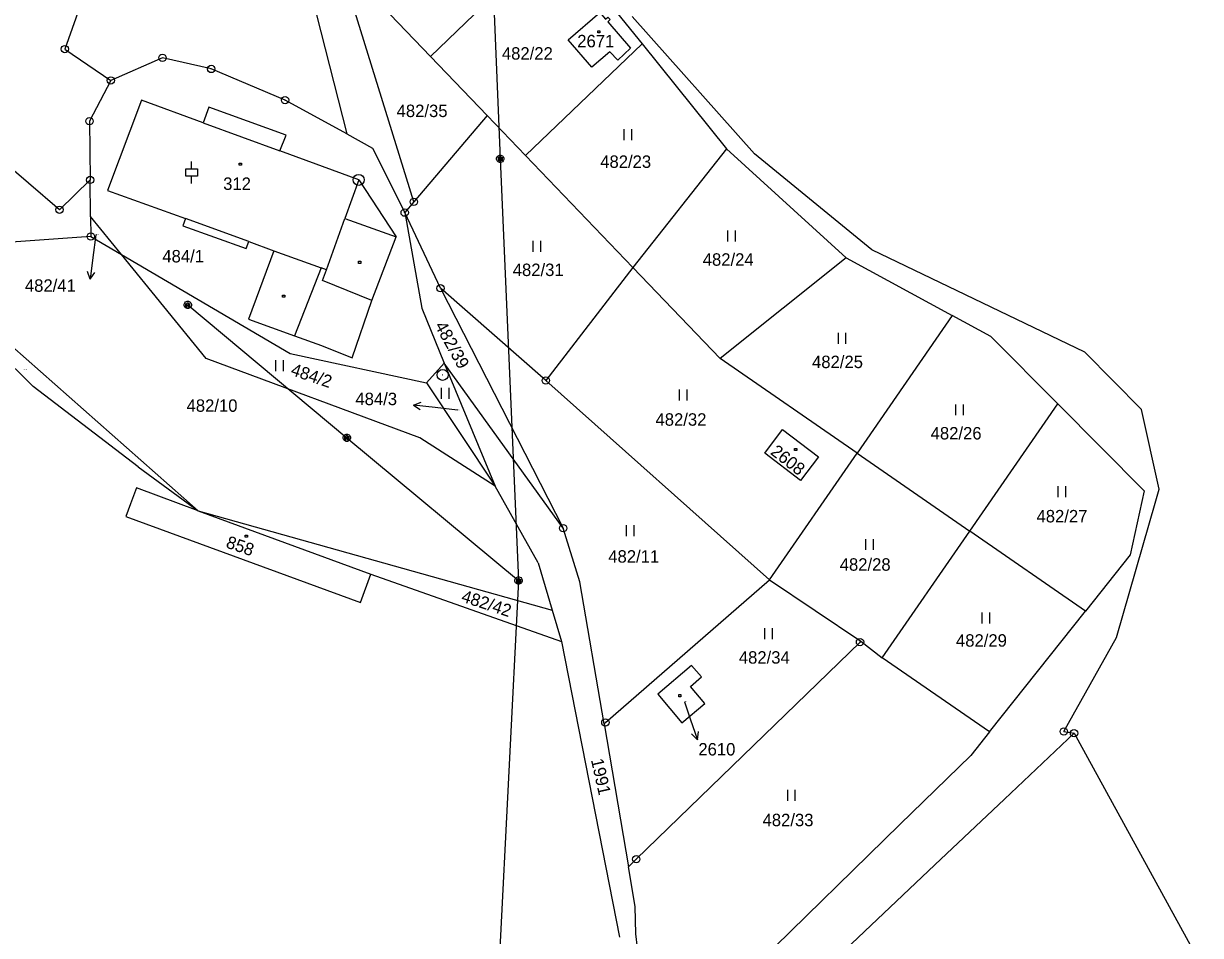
# Model space of a CAD drawing. Extents: x -795483 to -789093, y -1112258 to -1108741.
# Drawn here: x -790699.1 to -790538.4, y -1110788.6 to -1110664.1 of the extents above; entities that cross this region are included whole.
import ezdxf

# ---------------------------------------------------------------- set-up
doc = ezdxf.new("R2010")
doc.units = 0
for name, color, linetype in [('Komunikace', 7, 'Continuous'), ('Vrstva 1', 7, 'Continuous'), ('Vrstva 12', 7, 'Continuous'), ('Vrstva 14', 7, 'Continuous'), ('Vrstva 15', 7, 'Continuous'), ('Vrstva 16', 7, 'Continuous'), ('Vrstva 2', 7, 'Continuous'), ('Vrstva 23', 7, 'Continuous'), ('Vrstva 25', 7, 'Continuous'), ('Vrstva 26', 7, 'Continuous'), ('Vrstva 28', 7, 'Continuous')]:
    doc.layers.add(name, color=color, linetype=linetype)

msp = doc.modelspace()

# ---------------------------------------------------------------- linework, layer by layer
at = {"layer": 'Komunikace'}
for p, q in [((-790689.26, -1110692.91), (-790689.65, -1110696.02)), ((-790639.87, -1110716.88), (-790642.9, -1110716.53)), ((-790608.85, -1110756.73), (-790608.06, -1110759.07))]:
    msp.add_line(p, q, dxfattribs=at)
at = {"layer": 'Vrstva 1'}
for p, q in [((-790685.28, -1110644.46), (-790693.49, -1110667.54)), ((-790626.49, -1110652.16), (-790643.55, -1110668.54)), ((-790626.49, -1110652.16), (-790614.63, -1110666.83)), ((-790661.4, -1110653.78), (-790654.97, -1110679.14)), ((-790645.82, -1110688.42), (-790656, -1110655.55)), ((-790643.55, -1110668.54), (-790656, -1110655.55)), ((-790599.31, -1110681.85), (-790615.99, -1110663.07)), ((-790694.21, -1110689.49), (-790722.64, -1110665.17)), ((-790614.63, -1110666.83), (-790630.56, -1110682.1)), ((-790614.63, -1110666.83), (-790603.11, -1110681.18)), ((-790693.49, -1110667.54), (-790687.21, -1110671.82)), ((-790680.16, -1110668.74), (-790687.21, -1110671.82)), ((-790673.49, -1110670.26), (-790680.16, -1110668.74)), ((-790635.82, -1110676.61), (-790643.55, -1110668.54)), ((-790663.41, -1110674.51), (-790673.49, -1110670.26)), ((-790687.21, -1110671.82), (-790690.13, -1110677.38)), ((-790683.02, -1110674.53), (-790687.66, -1110686.85)), ((-790674.6, -1110677.61), (-790683.02, -1110674.53)), ((-790654.97, -1110679.14), (-790663.41, -1110674.51)), ((-790673.82, -1110675.47), (-790674.6, -1110677.61)), ((-790663.26, -1110679.29), (-790673.82, -1110675.47)), ((-790635.82, -1110676.61), (-790645.82, -1110688.42)), ((-790630.56, -1110682.1), (-790635.82, -1110676.61)), ((-790690.13, -1110677.38), (-790690.03, -1110685.42)), ((-790664.13, -1110681.46), (-790663.26, -1110679.29)), ((-790654.97, -1110679.14), (-790651.46, -1110681.07)), ((-790653.35, -1110685.41), (-790664.13, -1110681.46)), ((-790651.46, -1110681.07), (-790647.07, -1110689.89)), ((-790603.11, -1110681.18), (-790615.9, -1110697.39)), ((-790603.11, -1110681.18), (-790586.75, -1110696.06)), ((-790583.27, -1110694.99), (-790599.31, -1110681.85)), ((-790615.9, -1110697.39), (-790630.56, -1110682.1)), ((-790690.03, -1110685.42), (-790694.21, -1110689.49)), ((-790689.97, -1110690.42), (-790690.03, -1110685.42)), ((-790653.35, -1110685.41), (-790648.23, -1110693.2)), ((-790687.66, -1110686.85), (-790677.01, -1110690.71)), ((-790645.82, -1110688.42), (-790647.07, -1110689.89)), ((-790642.17, -1110700.22), (-790647.07, -1110689.89)), ((-790647.07, -1110689.89), (-790644.72, -1110702.93)), ((-790689.97, -1110690.42), (-790689.94, -1110693.15)), ((-790685.76, -1110695.6), (-790689.97, -1110690.42)), ((-790677.01, -1110690.71), (-790677.35, -1110691.67)), ((-790677.35, -1110691.67), (-790668.71, -1110694.81)), ((-790689.94, -1110693.15), (-790712.48, -1110694.73)), ((-790689.94, -1110693.15), (-790685.76, -1110695.6)), ((-790668.71, -1110694.81), (-790668.36, -1110693.85)), ((-790668.36, -1110693.85), (-790664.96, -1110695.09)), ((-790651.54, -1110701.89), (-790648.23, -1110693.2)), ((-790674.2, -1110709.82), (-790685.76, -1110695.6)), ((-790685.76, -1110695.6), (-790662.69, -1110709.13)), ((-790664.96, -1110695.09), (-790668.41, -1110704.43)), ((-790586.75, -1110696.06), (-790604, -1110709.8)), ((-790586.75, -1110696.06), (-790572.3, -1110703.93)), ((-790554.17, -1110708.96), (-790583.27, -1110694.99)), ((-790675.27, -1110730.61), (-790713.96, -1110696.46)), ((-790615.9, -1110697.39), (-790627.79, -1110712.82)), ((-790604, -1110709.8), (-790615.9, -1110697.39)), ((-790627.79, -1110712.82), (-790642.17, -1110700.22)), ((-790642.17, -1110700.22), (-790625.43, -1110733)), ((-790654.23, -1110709.74), (-790651.54, -1110701.89)), ((-790697.82, -1110713.65), (-790707.67, -1110703.94)), ((-790644.72, -1110702.93), (-790641.69, -1110710.44)), ((-790572.3, -1110703.93), (-790585.29, -1110722.74)), ((-790567.03, -1110706.8), (-790572.3, -1110703.93)), ((-790668.41, -1110704.43), (-790662.11, -1110706.72)), ((-790662.11, -1110706.72), (-790658.45, -1110708.05)), ((-790557.87, -1110716.02), (-790567.03, -1110706.8)), ((-790662.69, -1110709.13), (-790644.07, -1110713.12)), ((-790658.45, -1110708.05), (-790654.23, -1110709.74)), ((-790546.45, -1110716.79), (-790554.17, -1110708.96)), ((-790645.01, -1110720.64), (-790674.2, -1110709.82)), ((-790644.07, -1110713.12), (-790641.69, -1110710.44)), ((-790625.43, -1110733), (-790641.69, -1110710.44)), ((-790641.69, -1110710.44), (-790634.73, -1110727.25)), ((-790585.29, -1110722.74), (-790604, -1110709.8)), ((-790683.49, -1110724.61), (-790697.82, -1110713.65)), ((-790644.07, -1110713.12), (-790634.73, -1110727.25)), ((-790627.79, -1110712.82), (-790597.26, -1110740.04)), ((-790569.88, -1110733.39), (-790557.87, -1110716.02)), ((-790557.87, -1110716.02), (-790546.06, -1110727.92)), ((-790544.01, -1110727.65), (-790546.45, -1110716.79)), ((-790597.89, -1110722.75), (-790595.48, -1110719.5)), ((-790595.48, -1110719.5), (-790590.54, -1110723.25)), ((-790634.73, -1110727.25), (-790645.01, -1110720.64)), ((-790593.01, -1110726.5), (-790597.89, -1110722.75)), ((-790597.26, -1110740.04), (-790585.29, -1110722.74)), ((-790590.54, -1110723.25), (-790593.01, -1110726.5)), ((-790585.29, -1110722.74), (-790569.88, -1110733.39)), ((-790683.49, -1110724.61), (-790675.27, -1110730.61)), ((-790683.72, -1110727.5), (-790684.52, -1110729.68)), ((-790675.27, -1110730.61), (-790683.72, -1110727.5)), ((-790628.86, -1110737.72), (-790634.73, -1110727.25)), ((-790546.06, -1110727.92), (-790547.97, -1110736.63)), ((-790544.48, -1110729.28), (-790544.01, -1110727.65)), ((-790684.52, -1110729.68), (-790685.14, -1110731.39)), ((-790549.86, -1110747.96), (-790544.48, -1110729.28)), ((-790685.14, -1110731.39), (-790653.11, -1110743.16)), ((-790675.27, -1110730.61), (-790651.68, -1110739.27)), ((-790675.27, -1110730.61), (-790626.94, -1110744.2)), ((-790623.16, -1110740.31), (-790625.43, -1110733)), ((-790581.85, -1110750.71), (-790569.88, -1110733.39)), ((-790554.08, -1110744.33), (-790569.88, -1110733.39)), ((-790628.86, -1110737.72), (-790626.94, -1110744.2)), ((-790547.97, -1110736.63), (-790554.08, -1110744.33)), ((-790653.11, -1110743.16), (-790651.68, -1110739.27)), ((-790651.68, -1110739.27), (-790625.67, -1110748.47)), ((-790619.84, -1110759.73), (-790623.16, -1110740.31)), ((-790619.66, -1110759.56), (-790597.26, -1110740.04)), ((-790597.26, -1110740.04), (-790584.78, -1110748.46)), ((-790626.94, -1110744.2), (-790625.67, -1110748.47)), ((-790567.2, -1110760.84), (-790554.08, -1110744.33)), ((-790625.67, -1110748.47), (-790617.75, -1110788.86)), ((-790615.44, -1110778.22), (-790584.88, -1110748.56)), ((-790584.78, -1110748.46), (-790584.88, -1110748.56)), ((-790584.78, -1110748.46), (-790581.85, -1110750.71)), ((-790557.03, -1110760.78), (-790549.86, -1110747.96)), ((-790567.2, -1110760.84), (-790581.85, -1110750.71)), ((-790607.88, -1110751.75), (-790612.5, -1110755.67)), ((-790606.55, -1110753.33), (-790607.88, -1110751.75)), ((-790608.03, -1110754.63), (-790606.55, -1110753.33)), ((-790612.5, -1110755.67), (-790609.23, -1110759.59)), ((-790606.07, -1110756.96), (-790608.03, -1110754.63)), ((-790609.23, -1110759.59), (-790606.07, -1110756.96)), ((-790619.84, -1110759.73), (-790619.66, -1110759.56)), ((-790619.84, -1110759.73), (-790616.5, -1110779.26)), ((-790567.2, -1110760.84), (-790569.74, -1110764.04)), ((-790555.65, -1110761.01), (-790565.16, -1110770.01)), ((-790557.03, -1110760.78), (-790555.65, -1110761.01)), ((-790555.65, -1110761.01), (-790538.38, -1110792.5)), ((-790579.42, -1110773.5), (-790569.74, -1110764.04)), ((-790565.16, -1110770.01), (-790574.67, -1110779.02)), ((-790620.53, -1110813.67), (-790579.42, -1110773.5)), ((-790616.5, -1110779.26), (-790615.44, -1110778.22)), ((-790615.58, -1110784.67), (-790616.5, -1110779.26)), ((-790574.67, -1110779.02), (-790615.44, -1110817.6)), ((-790615.48, -1110788.44), (-790615.58, -1110784.67)), ((-790614.56, -1110796.64), (-790615.48, -1110788.44))]:
    msp.add_line(p, q, dxfattribs=at)
msp.add_lwpolyline([(-790620.4, -1110662.53), (-790619.63, -1110663.44), (-790619.31, -1110663.16), (-790619, -1110663.52), (-790619.32, -1110663.8), (-790616.23, -1110667.42), (-790617.97, -1110669.04), (-790619.03, -1110667.93), (-790621.51, -1110670.02), (-790624.73, -1110666.29), (-790620.4, -1110662.53)], dxfattribs=at)
at = {"layer": 'Vrstva 12'}
for p, q in [((-790635.96, -1110635.15), (-790634.02, -1110682.53)), ((-790634.02, -1110682.53), (-790631.52, -1110740.16)), ((-790676.7, -1110702.49), (-790654.97, -1110720.64)), ((-790654.97, -1110720.64), (-790631.52, -1110740.16)), ((-790631.52, -1110740.16), (-790636.33, -1110834.57))]:
    msp.add_line(p, q, dxfattribs=at)
at = {"layer": 'Vrstva 16'}
for p, q in [((-790689.65, -1110696.02), (-790690.03, -1110699)), ((-790690.03, -1110699), (-790690.4, -1110697.94)), ((-790690.03, -1110699), (-790689.4, -1110698.07)), ((-790645.88, -1110716.19), (-790644.83, -1110715.8)), ((-790642.9, -1110716.53), (-790645.88, -1110716.19)), ((-790645.88, -1110716.19), (-790644.94, -1110716.8)), ((-790608.06, -1110759.07), (-790607.09, -1110761.91)), ((-790607.09, -1110761.91), (-790607.89, -1110761.12)), ((-790607.09, -1110761.91), (-790606.94, -1110760.8))]:
    msp.add_line(p, q, dxfattribs=at)
at = {"layer": 'Vrstva 2'}
for p, q in [((-790674.6, -1110677.61), (-790664.13, -1110681.46)), ((-790653.35, -1110685.41), (-790655.24, -1110690.68)), ((-790668.36, -1110693.85), (-790677.01, -1110690.71)), ((-790657.76, -1110697.7), (-790655.24, -1110690.68)), ((-790655.24, -1110690.68), (-790648.23, -1110693.2)), ((-790664.96, -1110695.09), (-790658.47, -1110697.44)), ((-790658.47, -1110697.44), (-790662.11, -1110706.72)), ((-790657.76, -1110697.7), (-790658.47, -1110697.44)), ((-790658.28, -1110699.14), (-790657.76, -1110697.7)), ((-790651.54, -1110701.89), (-790658.28, -1110699.14))]:
    msp.add_line(p, q, dxfattribs=at)
at = {"layer": 'Vrstva 23'}
for p, q in [((-790617.08, -1110680), (-790617.08, -1110678.5)), ((-790616.08, -1110678.5), (-790616.08, -1110680)), ((-790676.17, -1110683.91), (-790676.17, -1110682.91)), ((-790676.97, -1110684.91), (-790676.97, -1110683.91)), ((-790676.97, -1110683.91), (-790675.37, -1110683.91)), ((-790675.37, -1110684.91), (-790676.97, -1110684.91)), ((-790676.17, -1110685.91), (-790676.17, -1110684.91)), ((-790675.37, -1110683.91), (-790675.37, -1110684.91)), ((-790602.93, -1110693.83), (-790602.93, -1110692.33)), ((-790601.93, -1110692.33), (-790601.93, -1110693.83)), ((-790629.51, -1110695.25), (-790629.51, -1110693.75)), ((-790628.51, -1110693.75), (-790628.51, -1110695.25)), ((-790587.84, -1110707.83), (-790587.84, -1110706.33)), ((-790586.84, -1110706.33), (-790586.84, -1110707.83)), ((-790664.67, -1110711.55), (-790664.67, -1110710.05)), ((-790663.67, -1110710.05), (-790663.67, -1110711.55)), ((-790642.03, -1110715.34), (-790642.03, -1110713.84)), ((-790641.03, -1110713.84), (-790641.03, -1110715.34)), ((-790609.54, -1110715.54), (-790609.54, -1110714.04)), ((-790608.54, -1110714.04), (-790608.54, -1110715.54)), ((-790571.8, -1110717.58), (-790571.8, -1110716.08)), ((-790570.8, -1110716.08), (-790570.8, -1110717.58)), ((-790557.81, -1110728.75), (-790557.81, -1110727.25)), ((-790556.81, -1110727.25), (-790556.81, -1110728.75)), ((-790616.77, -1110734.09), (-790616.77, -1110732.59)), ((-790615.77, -1110732.59), (-790615.77, -1110734.09)), ((-790584.07, -1110735.98), (-790584.07, -1110734.48)), ((-790583.07, -1110734.48), (-790583.07, -1110735.98)), ((-790568.19, -1110746.04), (-790568.19, -1110744.54)), ((-790567.19, -1110744.54), (-790567.19, -1110746.04)), ((-790597.89, -1110748.15), (-790597.89, -1110746.65)), ((-790596.89, -1110746.65), (-790596.89, -1110748.15)), ((-790594.76, -1110770.26), (-790594.76, -1110768.76)), ((-790593.76, -1110768.76), (-790593.76, -1110770.26))]:
    msp.add_line(p, q, dxfattribs=at)
at = {"layer": 'Vrstva 25'}
for p, q in [((-790620.7, -1110665.03), (-790620.4, -1110665.03)), ((-790620.7, -1110665.33), (-790620.7, -1110665.03)), ((-790620.4, -1110665.33), (-790620.7, -1110665.33)), ((-790620.4, -1110665.03), (-790620.4, -1110665.33)), ((-790669.67, -1110683.12), (-790669.37, -1110683.12)), ((-790669.67, -1110683.42), (-790669.67, -1110683.12)), ((-790669.37, -1110683.42), (-790669.67, -1110683.42)), ((-790669.37, -1110683.12), (-790669.37, -1110683.42)), ((-790653.38, -1110696.52), (-790653.08, -1110696.52)), ((-790653.38, -1110696.82), (-790653.38, -1110696.52)), ((-790653.08, -1110696.82), (-790653.38, -1110696.82)), ((-790653.08, -1110696.52), (-790653.08, -1110696.82)), ((-790663.75, -1110701.16), (-790663.45, -1110701.16)), ((-790663.75, -1110701.46), (-790663.75, -1110701.16)), ((-790663.45, -1110701.16), (-790663.45, -1110701.46)), ((-790663.45, -1110701.46), (-790663.75, -1110701.46)), ((-790593.82, -1110722.1), (-790593.52, -1110722.1)), ((-790593.82, -1110722.4), (-790593.82, -1110722.1)), ((-790593.52, -1110722.4), (-790593.82, -1110722.4)), ((-790593.52, -1110722.1), (-790593.52, -1110722.4)), ((-790668.86, -1110733.95), (-790668.56, -1110733.95)), ((-790668.86, -1110734.25), (-790668.86, -1110733.95)), ((-790668.56, -1110734.25), (-790668.86, -1110734.25)), ((-790668.56, -1110733.95), (-790668.56, -1110734.25)), ((-790609.64, -1110755.74), (-790609.34, -1110755.74)), ((-790609.64, -1110756.04), (-790609.64, -1110755.74)), ((-790609.34, -1110755.74), (-790609.34, -1110756.04)), ((-790609.34, -1110756.04), (-790609.64, -1110756.04))]:
    msp.add_line(p, q, dxfattribs=at)
at = {"layer": 'Vrstva 26'}
for p, q in [((-790634.52, -1110682.43), (-790634.42, -1110682.23)), ((-790634.52, -1110682.63), (-790634.52, -1110682.43)), ((-790634.42, -1110682.83), (-790634.52, -1110682.63)), ((-790634.42, -1110682.23), (-790634.32, -1110682.13)), ((-790634.32, -1110682.93), (-790634.42, -1110682.83)), ((-790634.32, -1110682.13), (-790634.12, -1110682.03)), ((-790634.32, -1110682.33), (-790634.32, -1110682.73)), ((-790634.32, -1110682.73), (-790634.12, -1110682.83)), ((-790634.12, -1110683.03), (-790634.32, -1110682.93)), ((-790634.12, -1110682.03), (-790633.92, -1110682.03)), ((-790634.12, -1110682.83), (-790634.12, -1110682.23)), ((-790634.12, -1110682.23), (-790633.92, -1110682.23)), ((-790633.92, -1110683.03), (-790634.12, -1110683.03)), ((-790633.92, -1110682.03), (-790633.72, -1110682.13)), ((-790633.92, -1110682.23), (-790633.92, -1110682.83)), ((-790633.92, -1110682.83), (-790633.72, -1110682.73)), ((-790633.72, -1110682.93), (-790633.92, -1110683.03)), ((-790633.72, -1110682.13), (-790633.62, -1110682.23)), ((-790633.72, -1110682.73), (-790633.72, -1110682.33)), ((-790633.62, -1110682.83), (-790633.72, -1110682.93)), ((-790633.62, -1110682.23), (-790633.52, -1110682.43)), ((-790633.52, -1110682.63), (-790633.62, -1110682.83)), ((-790633.52, -1110682.43), (-790633.52, -1110682.63)), ((-790677.2, -1110702.39), (-790677.1, -1110702.19)), ((-790677.2, -1110702.59), (-790677.2, -1110702.39)), ((-790677.1, -1110702.79), (-790677.2, -1110702.59)), ((-790677.1, -1110702.19), (-790677, -1110702.09)), ((-790677, -1110702.09), (-790676.8, -1110701.99)), ((-790677, -1110702.29), (-790677, -1110702.69)), ((-790677, -1110702.69), (-790676.8, -1110702.79)), ((-790676.8, -1110701.99), (-790676.6, -1110701.99)), ((-790676.8, -1110702.79), (-790676.8, -1110702.19)), ((-790676.8, -1110702.19), (-790676.6, -1110702.19)), ((-790676.6, -1110701.99), (-790676.4, -1110702.09)), ((-790676.6, -1110702.19), (-790676.6, -1110702.79)), ((-790676.6, -1110702.79), (-790676.4, -1110702.69)), ((-790676.4, -1110702.09), (-790676.3, -1110702.19)), ((-790676.4, -1110702.69), (-790676.4, -1110702.29)), ((-790676.3, -1110702.19), (-790676.2, -1110702.39)), ((-790676.2, -1110702.59), (-790676.3, -1110702.79)), ((-790676.2, -1110702.39), (-790676.2, -1110702.59)), ((-790677, -1110702.89), (-790677.1, -1110702.79)), ((-790676.8, -1110702.99), (-790677, -1110702.89)), ((-790676.6, -1110702.99), (-790676.8, -1110702.99)), ((-790676.4, -1110702.89), (-790676.6, -1110702.99)), ((-790676.3, -1110702.79), (-790676.4, -1110702.89)), ((-790655.47, -1110720.54), (-790655.37, -1110720.34)), ((-790655.37, -1110720.34), (-790655.27, -1110720.24)), ((-790655.27, -1110720.24), (-790655.07, -1110720.14)), ((-790655.27, -1110720.44), (-790655.27, -1110720.84)), ((-790655.07, -1110720.14), (-790654.87, -1110720.14)), ((-790655.07, -1110720.94), (-790655.07, -1110720.34)), ((-790655.07, -1110720.34), (-790654.87, -1110720.34)), ((-790654.87, -1110720.14), (-790654.67, -1110720.24)), ((-790654.87, -1110720.34), (-790654.87, -1110720.94)), ((-790654.67, -1110720.24), (-790654.57, -1110720.34)), ((-790654.67, -1110720.84), (-790654.67, -1110720.44)), ((-790654.57, -1110720.34), (-790654.47, -1110720.54)), ((-790655.47, -1110720.74), (-790655.47, -1110720.54)), ((-790655.37, -1110720.94), (-790655.47, -1110720.74)), ((-790655.27, -1110721.04), (-790655.37, -1110720.94)), ((-790655.27, -1110720.84), (-790655.07, -1110720.94)), ((-790655.07, -1110721.14), (-790655.27, -1110721.04)), ((-790654.87, -1110721.14), (-790655.07, -1110721.14)), ((-790654.87, -1110720.94), (-790654.67, -1110720.84)), ((-790654.67, -1110721.04), (-790654.87, -1110721.14)), ((-790654.57, -1110720.94), (-790654.67, -1110721.04)), ((-790654.47, -1110720.74), (-790654.57, -1110720.94)), ((-790654.47, -1110720.54), (-790654.47, -1110720.74)), ((-790631.82, -1110739.76), (-790631.62, -1110739.66)), ((-790631.62, -1110739.66), (-790631.42, -1110739.66)), ((-790631.42, -1110739.66), (-790631.22, -1110739.76)), ((-790632.02, -1110740.06), (-790631.92, -1110739.86)), ((-790632.02, -1110740.26), (-790632.02, -1110740.06)), ((-790631.92, -1110740.46), (-790632.02, -1110740.26)), ((-790631.92, -1110739.86), (-790631.82, -1110739.76)), ((-790631.82, -1110740.56), (-790631.92, -1110740.46)), ((-790631.82, -1110739.96), (-790631.82, -1110740.36)), ((-790631.82, -1110740.36), (-790631.62, -1110740.46)), ((-790631.62, -1110740.66), (-790631.82, -1110740.56)), ((-790631.62, -1110740.46), (-790631.62, -1110739.86)), ((-790631.62, -1110739.86), (-790631.42, -1110739.86)), ((-790631.42, -1110740.66), (-790631.62, -1110740.66)), ((-790631.42, -1110739.86), (-790631.42, -1110740.46)), ((-790631.42, -1110740.46), (-790631.22, -1110740.36)), ((-790631.22, -1110740.56), (-790631.42, -1110740.66)), ((-790631.22, -1110739.76), (-790631.12, -1110739.86)), ((-790631.22, -1110740.36), (-790631.22, -1110739.96)), ((-790631.12, -1110740.46), (-790631.22, -1110740.56)), ((-790631.12, -1110739.86), (-790631.02, -1110740.06)), ((-790631.02, -1110740.26), (-790631.12, -1110740.46)), ((-790631.02, -1110740.06), (-790631.02, -1110740.26))]:
    msp.add_line(p, q, dxfattribs=at)
at = {"layer": 'Vrstva 28'}
for centre, radius in [((-790693.49, -1110667.54), 0.5), ((-790693.49, -1110667.54), 0.01), ((-790680.16, -1110668.74), 0.5), ((-790680.16, -1110668.74), 0.01), ((-790673.49, -1110670.26), 0.5), ((-790673.49, -1110670.26), 0.01), ((-790687.21, -1110671.82), 0.5), ((-790687.21, -1110671.82), 0.01), ((-790663.41, -1110674.51), 0.5), ((-790663.41, -1110674.51), 0.01), ((-790690.13, -1110677.38), 0.5), ((-790690.13, -1110677.38), 0.01), ((-790690.03, -1110685.42), 0.5), ((-790653.35, -1110685.41), 0.75), ((-790690.03, -1110685.42), 0.01), ((-790653.35, -1110685.41), 0.01), ((-790645.82, -1110688.42), 0.5), ((-790694.21, -1110689.49), 0.5), ((-790694.21, -1110689.49), 0.01), ((-790647.07, -1110689.89), 0.5), ((-790647.07, -1110689.89), 0.01), ((-790645.82, -1110688.42), 0.01), ((-790689.94, -1110693.15), 0.5), ((-790689.94, -1110693.15), 0.01), ((-790642.17, -1110700.22), 0.5), ((-790642.17, -1110700.22), 0.01), ((-790641.89, -1110712.06), 0.75), ((-790641.89, -1110712.06), 0.01), ((-790627.79, -1110712.82), 0.5), ((-790627.79, -1110712.82), 0.01), ((-790625.43, -1110733), 0.5), ((-790625.43, -1110733), 0.01), ((-790584.88, -1110748.56), 0.5), ((-790584.88, -1110748.56), 0.01), ((-790619.66, -1110759.56), 0.5), ((-790619.66, -1110759.56), 0.01), ((-790557.03, -1110760.78), 0.5), ((-790555.65, -1110761.01), 0.5), ((-790557.03, -1110760.78), 0.01), ((-790555.65, -1110761.01), 0.01), ((-790615.44, -1110778.22), 0.5), ((-790615.44, -1110778.22), 0.01)]:
    msp.add_circle(centre, radius, dxfattribs=at)

# ---------------------------------------------------------------- texts
at = {"layer": 'Vrstva 14'}
for s, height, p in [('482/22', 1.7, (-790633.79, -1110668.98)), ('482/35', 1.7, (-790648.17, -1110676.83)), ('482/23', 1.7, (-790620.36, -1110683.77)), ('482/41', 0.1, (-790689.26, -1110692.91)), ('484/1', 1.7, (-790680.17, -1110696.69)), ('482/24', 1.7, (-790606.36, -1110697.14)), ('482/31', 1.7, (-790632.31, -1110698.55)), ('482/25', 1.7, (-790591.43, -1110711.13)), ('483/48', 0.1, (-790699.13, -1110711.41)), ('482/10', 1.7, (-790676.86, -1110717.1)), ('484/3', 0.1, (-790639.87, -1110716.88)), ('482/32', 1.7, (-790612.81, -1110719)), ('482/26', 1.7, (-790575.23, -1110720.88)), ('482/27', 1.7, (-790560.77, -1110732.21)), ('482/11', 1.7, (-790619.26, -1110737.71)), ('482/28', 1.7, (-790587.65, -1110738.81)), ('482/29', 1.7, (-790571.77, -1110749.19)), ('482/34', 1.7, (-790601.43, -1110751.51)), ('482/33', 1.7, (-790598.19, -1110773.72))]:
    msp.add_text(s, height=height, dxfattribs=at).set_placement(p)
for s, rotation, p in [('482/39', 298.8915, (-790643.01, -1110705.32)), ('484/2', 341.1736, (-790662.75, -1110712.03)), ('482/42', 341.8726, (-790639.45, -1110743)), ('1991', 282.6972, (-790621.64, -1110764.66))]:
    msp.add_text(s, height=1.7, rotation=rotation, dxfattribs=at).set_placement(p)
at = {"layer": 'Vrstva 15'}
for s, height, p in [('2671', 1.7, (-790623.5, -1110667.3)), ('312', 1.7, (-790671.86, -1110686.78)), ('2610', 0.1, (-790608.85, -1110756.73))]:
    msp.add_text(s, height=height, dxfattribs=at).set_placement(p)
for s, rotation, p in [('2608', 322.1465, (-790597.23, -1110722.8)), ('858', 340.9605, (-790671.6, -1110735.61))]:
    msp.add_text(s, height=1.7, rotation=rotation, dxfattribs=at).set_placement(p)
at = {"layer": 'Vrstva 16'}
for s, p in [('482/41', (-790698.94, -1110700.7)), ('484/3', (-790653.8, -1110716.19)), ('2610', (-790606.96, -1110764.06))]:
    msp.add_text(s, height=1.7, dxfattribs=at).set_placement(p)

doc.saveas('drawing.dxf')
